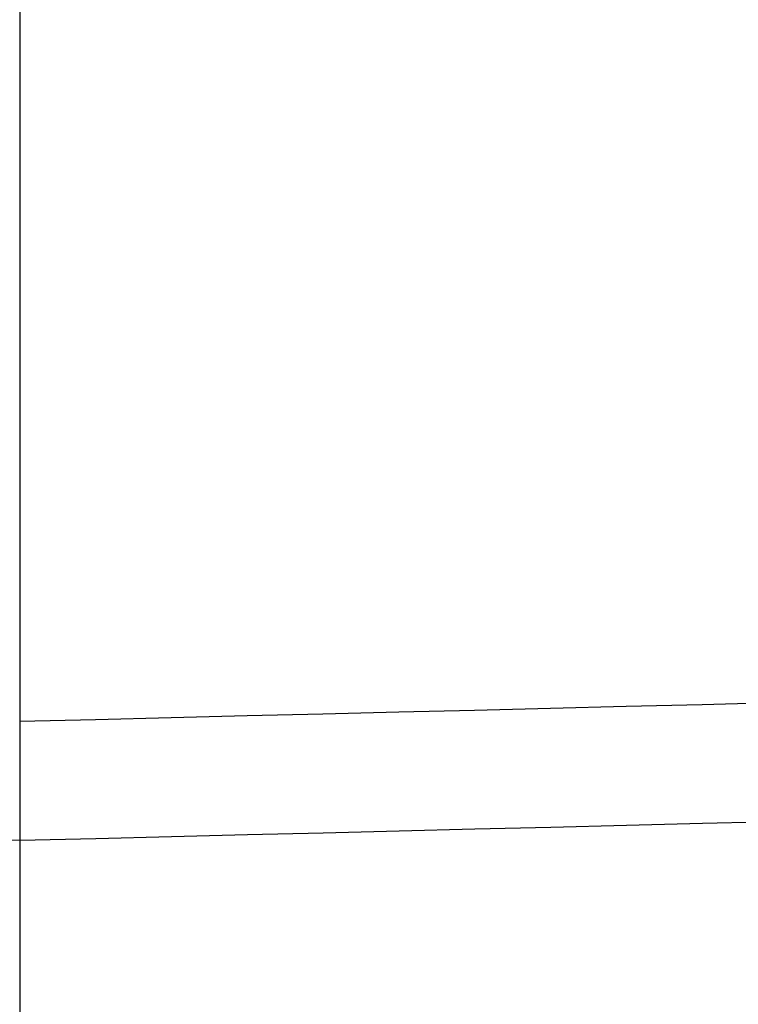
# Model space of a CAD drawing. Header units: millimetres. Extents: x -964 to -364, y -6 to 234.
# Tile 446 of 656: x -954.07129 to -954.06468, y -5.70058 to -5.69152. Entities that reach past the tile are written whole.
import ezdxf

# ---------------------------------------------------------------- set-up
doc = ezdxf.new("R2010")
doc.units = ezdxf.units.MM
doc.layers.add('Default', color=18, linetype='Continuous', true_color=0x000000)

msp = doc.modelspace()

# ---------------------------------------------------------------- linework, layer by layer
at = {"layer": 'Default', "extrusion": (2.641463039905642e-06, 0.1583924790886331, 0.9873762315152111)}
msp.add_rational_spline([(-952.0712891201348, -3.724160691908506, 39.60600945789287), (-952.0712891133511, -3.724241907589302, 39.60602248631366), (-952.071289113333, -3.724323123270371, 39.60603551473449), (-952.071288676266, -5.699075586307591, 39.92282047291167), (-954.0712886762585, -5.699075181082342, 39.92282575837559)], [0.9999659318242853, 0.9999829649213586, 1, 0.7071067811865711, 0.9999999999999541], degree=2, knots=[9.424595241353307, 9.424595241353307, 9.424595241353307, 9.42477796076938, 9.42477796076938, 12.56637061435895, 12.56637061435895, 12.56637061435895], dxfattribs=at)
msp.add_rational_spline([(-952.0712891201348, -3.724160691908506, 39.60600945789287), (-952.0712891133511, -3.724241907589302, 39.60602248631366), (-952.071289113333, -3.724323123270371, 39.60603551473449), (-952.071288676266, -5.699075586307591, 39.92282047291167), (-954.0712886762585, -5.699075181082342, 39.92282575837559)], [0.9999659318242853, 0.9999829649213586, 1, 0.7071067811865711, 0.9999999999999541], degree=2, knots=[9.424595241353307, 9.424595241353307, 9.424595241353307, 9.42477796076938, 9.42477796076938, 12.56637061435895, 12.56637061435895, 12.56637061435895], dxfattribs=at)
at = {"layer": 'Default', "extrusion": (-2.641462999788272e-06, -0.1583924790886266, -0.9873762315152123)}
msp.add_rational_spline([(-954.071288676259, -5.699075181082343, 39.92282575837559), (-956.0711241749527, -5.699074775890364, 39.92283104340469), (-956.0712891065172, -3.724484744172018, 39.60607214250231)], [1.000000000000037, 0.7071238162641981, 0.9999659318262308], degree=2, dxfattribs=at)
msp.add_rational_spline([(-954.071288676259, -5.699075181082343, 39.92282575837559), (-956.0711241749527, -5.699074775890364, 39.92283104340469), (-956.0712891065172, -3.724484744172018, 39.60607214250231)], [1.000000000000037, 0.7071238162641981, 0.9999659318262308], degree=2, dxfattribs=at)
at = {"layer": 'Default', "extrusion": (-2.626305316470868e-06, -0.09550125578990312, -0.9954293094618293)}
msp.add_rational_spline([(-954.0712896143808, -5.751396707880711, 39.57128640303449), (-956.0712896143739, -5.751396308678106, 39.57129164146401), (-956.0712897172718, -3.760537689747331, 39.38028912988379), (-956.071289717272, -3.760537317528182, 39.38028909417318), (-956.0712897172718, -3.760536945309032, 39.38028905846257)], [1.000000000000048, 0.7071067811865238, 1, 0.9999999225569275, 0.999999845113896], degree=2, knots=[-2.592e-13, -2.592e-13, -2.592e-13, 3.14159265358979, 3.14159265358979, 3.141593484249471, 3.141593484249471, 3.141593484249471], dxfattribs=at)
msp.add_rational_spline([(-954.0712896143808, -5.751396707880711, 39.57128640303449), (-956.0712896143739, -5.751396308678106, 39.57129164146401), (-956.0712897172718, -3.760537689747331, 39.38028912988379), (-956.071289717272, -3.760537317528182, 39.38028909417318), (-956.0712897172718, -3.760536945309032, 39.38028905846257)], [1.000000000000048, 0.7071067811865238, 1, 0.9999999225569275, 0.999999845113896], degree=2, knots=[-2.592e-13, -2.592e-13, -2.592e-13, 3.14159265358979, 3.14159265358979, 3.141593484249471, 3.141593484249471, 3.141593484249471], dxfattribs=at)
at = {"layer": 'Default', "extrusion": (-2.641462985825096e-06, -0.1583924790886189, -0.9873762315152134)}
msp.add_rational_spline([(-954.0712892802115, -5.735290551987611, 39.69706884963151), (-956.0712892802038, -5.735290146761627, 39.6970741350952), (-956.0712897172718, -3.760537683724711, 39.38028917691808), (-956.071289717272, -3.760537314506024, 39.38028911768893), (-956.0712897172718, -3.760536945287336, 39.38028905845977)], [0.9999999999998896, 0.7071067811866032, 1, 0.99999992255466, 0.9999998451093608], degree=2, knots=[5.907e-13, 5.907e-13, 5.907e-13, 3.14159265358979, 3.14159265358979, 3.141593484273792, 3.141593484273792, 3.141593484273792], dxfattribs=at)
msp.add_rational_spline([(-954.0712892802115, -5.735290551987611, 39.69706884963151), (-956.0712892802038, -5.735290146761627, 39.6970741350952), (-956.0712897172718, -3.760537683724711, 39.38028917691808), (-956.071289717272, -3.760537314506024, 39.38028911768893), (-956.0712897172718, -3.760536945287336, 39.38028905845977)], [0.9999999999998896, 0.7071067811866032, 1, 0.99999992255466, 0.9999998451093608], degree=2, knots=[5.907e-13, 5.907e-13, 5.907e-13, 3.14159265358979, 3.14159265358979, 3.141593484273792, 3.141593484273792, 3.141593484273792], dxfattribs=at)
at = {"layer": 'Default', "extrusion": (-4.258864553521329e-08, 0.2252034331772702, -0.9743117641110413)}
msp.add_rational_spline([(-952.071291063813, -3.749356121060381, 8.575171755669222), (-952.0712910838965, -5.697979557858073, 8.124764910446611), (-954.0712909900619, -5.697979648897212, 8.12476497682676)], [0.999999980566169, 0.7071067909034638, 1], degree=2, dxfattribs=at)
msp.add_rational_spline([(-952.071291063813, -3.749356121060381, 8.575171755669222), (-952.0712910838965, -5.697979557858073, 8.124764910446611), (-954.0712909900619, -5.697979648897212, 8.12476497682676)], [0.999999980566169, 0.7071067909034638, 1], degree=2, dxfattribs=at)
at = {"layer": 'Default', "extrusion": (-4.28247038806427e-08, 0.2006889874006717, -0.9796550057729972)}
msp.add_open_spline([(-952.0712910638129, -3.749356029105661, 8.57517177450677), (-952.071236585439, -3.91140439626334, 8.54197506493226), (-952.1027474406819, -4.158426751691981, 8.49137085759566), (-952.2080780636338, -4.477235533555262, 8.4260607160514), (-952.323098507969, -4.713594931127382, 8.37764089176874), (-952.4722042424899, -4.936668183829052, 8.33194282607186), (-952.6526122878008, -5.139595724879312, 8.29037174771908), (-952.8596878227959, -5.316391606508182, 8.25415391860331), (-953.087322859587, -5.462513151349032, 8.22421993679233), (-953.3285174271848, -5.575232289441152, 8.20112866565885), (-953.6538444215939, -5.678454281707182, 8.17998295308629), (-953.9059260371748, -5.709336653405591, 8.17365650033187), (-954.0712909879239, -5.709283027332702, 8.17366749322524)], degree=3, knots=[-3.151168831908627, -3.151168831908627, -3.151168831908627, -3.151168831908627, -2.653442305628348, -2.392388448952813, -2.124219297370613, -1.851094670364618, -1.575430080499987, -1.299777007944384, -1.026685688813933, -0.7585681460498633, -0.497579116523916, 0, 0, 0, 0], dxfattribs=at)
msp.add_open_spline([(-952.0712910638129, -3.749356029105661, 8.57517177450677), (-952.071236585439, -3.91140439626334, 8.54197506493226), (-952.1027474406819, -4.158426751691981, 8.49137085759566), (-952.2080780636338, -4.477235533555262, 8.4260607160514), (-952.323098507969, -4.713594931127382, 8.37764089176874), (-952.4722042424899, -4.936668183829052, 8.33194282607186), (-952.6526122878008, -5.139595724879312, 8.29037174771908), (-952.8596878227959, -5.316391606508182, 8.25415391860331), (-953.087322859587, -5.462513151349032, 8.22421993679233), (-953.3285174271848, -5.575232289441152, 8.20112866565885), (-953.6538444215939, -5.678454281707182, 8.17998295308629), (-953.9059260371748, -5.709336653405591, 8.17365650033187), (-954.0712909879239, -5.709283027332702, 8.17366749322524)], degree=3, knots=[-3.151168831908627, -3.151168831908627, -3.151168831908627, -3.151168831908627, -2.653442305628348, -2.392388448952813, -2.124219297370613, -1.851094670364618, -1.575430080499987, -1.299777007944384, -1.026685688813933, -0.7585681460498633, -0.497579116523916, 0, 0, 0, 0], dxfattribs=at)
at = {"layer": 'Default', "extrusion": (-4.302880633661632e-08, 0.1760482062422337, -0.9843815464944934)}
msp.add_rational_spline([(-952.0712910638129, -3.749356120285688, 8.575171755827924), (-952.0712910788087, -5.718119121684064, 8.223075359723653), (-954.071290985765, -5.718119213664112, 8.22307543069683)], [0.9999999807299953, 0.7071067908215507, 1], degree=2, dxfattribs=at)
msp.add_rational_spline([(-952.0712910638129, -3.749356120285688, 8.575171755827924), (-952.0712910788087, -5.718119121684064, 8.223075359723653), (-954.071290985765, -5.718119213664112, 8.22307543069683)], [0.9999999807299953, 0.7071067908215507, 1], degree=2, dxfattribs=at)
at = {"layer": 'Default', "extrusion": (2.520474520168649e-06, -0.03191858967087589, -0.9994904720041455)}
msp.add_rational_spline([(-954.0712902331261, -5.781485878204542, 39.21515610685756), (-956.0712902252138, -5.781486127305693, 39.21515107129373), (-956.071290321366, -3.782505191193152, 39.15131389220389), (-956.0712903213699, -3.7824244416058, 39.15131131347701), (-956.0712903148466, -3.78234369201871, 39.15130873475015)], [0.9999999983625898, 0.7071067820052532, 1, 0.9999832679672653, 0.9999665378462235], degree=2, knots=[8.7814869e-09, 8.7814869e-09, 8.7814869e-09, 3.14159265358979, 3.14159265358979, 3.141772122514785, 3.141772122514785, 3.141772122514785], dxfattribs=at)
msp.add_rational_spline([(-954.0712902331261, -5.781485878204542, 39.21515610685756), (-956.0712902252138, -5.781486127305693, 39.21515107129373), (-956.071290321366, -3.782505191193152, 39.15131389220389), (-956.0712903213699, -3.7824244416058, 39.15131131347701), (-956.0712903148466, -3.78234369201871, 39.15130873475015)], [0.9999999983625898, 0.7071067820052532, 1, 0.9999832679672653, 0.9999665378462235], degree=2, knots=[8.7814869e-09, 8.7814869e-09, 8.7814869e-09, 3.14159265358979, 3.14159265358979, 3.141772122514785, 3.141772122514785, 3.141772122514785], dxfattribs=at)
at = {"layer": 'Default', "extrusion": (-2.626305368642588e-06, -0.09550125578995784, -0.995429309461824)}
msp.add_rational_spline([(-954.0712902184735, -5.773363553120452, 39.34232143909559), (-956.0712902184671, -5.773363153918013, 39.34232667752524), (-956.0712903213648, -3.782504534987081, 39.15132416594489), (-956.071290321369, -3.782424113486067, 39.15131645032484), (-956.071290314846, -3.782343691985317, 39.15130873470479)], [1.000000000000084, 0.7071067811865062, 1, 0.9999832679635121, 0.9999665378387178], degree=2, knots=[-4.486e-13, -4.486e-13, -4.486e-13, 3.14159265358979, 3.14159265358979, 3.141772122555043, 3.141772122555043, 3.141772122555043], dxfattribs=at)
msp.add_rational_spline([(-954.0712902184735, -5.773363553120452, 39.34232143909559), (-956.0712902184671, -5.773363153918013, 39.34232667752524), (-956.0712903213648, -3.782504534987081, 39.15132416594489), (-956.071290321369, -3.782424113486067, 39.15131645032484), (-956.071290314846, -3.782343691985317, 39.15130873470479)], [1.000000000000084, 0.7071067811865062, 1, 0.9999832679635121, 0.9999665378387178], degree=2, knots=[-4.486e-13, -4.486e-13, -4.486e-13, 3.14159265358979, 3.14159265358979, 3.141772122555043, 3.141772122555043, 3.141772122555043], dxfattribs=at)
at = {"layer": 'Default', "extrusion": (-4.369694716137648e-08, 0.02531081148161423, -0.9996796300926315)}
msp.add_rational_spline([(-954.0712909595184, -5.786660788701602, 8.823517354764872), (-956.0712909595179, -5.786660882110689, 8.823517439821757), (-956.071291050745, -3.787301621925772, 8.87413906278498), (-956.0712910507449, -3.787301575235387, 8.87413906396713), (-956.071291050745, -3.787301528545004, 8.874139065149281)], [0.999999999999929, 0.7071067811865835, 1, 0.999999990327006, 0.9999999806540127], degree=2, knots=[3.811e-13, 3.811e-13, 3.811e-13, 3.14159265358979, 3.14159265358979, 3.141592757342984, 3.141592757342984, 3.141592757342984], dxfattribs=at)
msp.add_rational_spline([(-954.0712909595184, -5.786660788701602, 8.823517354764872), (-956.0712909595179, -5.786660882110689, 8.823517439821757), (-956.071291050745, -3.787301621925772, 8.87413906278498), (-956.0712910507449, -3.787301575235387, 8.87413906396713), (-956.071291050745, -3.787301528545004, 8.874139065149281)], [0.999999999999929, 0.7071067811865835, 1, 0.999999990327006, 0.9999999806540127], degree=2, knots=[3.811e-13, 3.811e-13, 3.811e-13, 3.14159265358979, 3.14159265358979, 3.141592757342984, 3.141592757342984, 3.141592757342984], dxfattribs=at)
at = {"layer": 'Default', "extrusion": (-2.520474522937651e-06, 0.03191858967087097, 0.9994904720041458)}
msp.add_rational_spline([(-952.071289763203, -3.789578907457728, 38.91974428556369), (-952.0712897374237, -3.78973936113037, 38.91974940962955), (-952.071289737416, -3.789899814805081, 38.9197545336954), (-952.071289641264, -5.788880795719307, 38.98359171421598), (-954.0712896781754, -5.788881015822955, 38.983586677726)], [0.999933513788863, 0.9999667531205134, 1, 0.7071067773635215, 1.000000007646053], degree=2, knots=[9.424421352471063, 9.424421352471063, 9.424421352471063, 9.42477796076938, 9.42477796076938, 12.56637065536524, 12.56637065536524, 12.56637065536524], dxfattribs=at)
msp.add_rational_spline([(-952.071289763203, -3.789578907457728, 38.91974428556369), (-952.0712897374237, -3.78973936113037, 38.91974940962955), (-952.071289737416, -3.789899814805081, 38.9197545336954), (-952.071289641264, -5.788880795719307, 38.98359171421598), (-954.0712896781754, -5.788881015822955, 38.983586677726)], [0.999933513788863, 0.9999667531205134, 1, 0.7071067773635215, 1.000000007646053], degree=2, knots=[9.424421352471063, 9.424421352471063, 9.424421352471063, 9.42477796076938, 9.42477796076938, 12.56637065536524, 12.56637065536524, 12.56637065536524], dxfattribs=at)
at = {"layer": 'Default', "extrusion": (-4.371139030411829e-08, 1.192092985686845e-07, -0.999999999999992)}
msp.add_rational_spline([(-954.071290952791, -5.789896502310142, 8.976630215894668), (-956.0712909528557, -5.789896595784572, 8.976630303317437), (-956.0712910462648, -3.789896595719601, 8.97663054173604), (-956.0712910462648, -3.789896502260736, 8.97663054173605), (-956.0712910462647, -3.789896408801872, 8.97663054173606)], [1.000000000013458, 0.707106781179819, 1, 0.9999999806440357, 0.999999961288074], degree=2, knots=[-7.21774e-11, -7.21774e-11, -7.21774e-11, 3.14159265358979, 3.14159265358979, 3.141592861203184, 3.141592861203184, 3.141592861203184], dxfattribs=at)
msp.add_rational_spline([(-954.071290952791, -5.789896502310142, 8.976630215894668), (-956.0712909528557, -5.789896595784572, 8.976630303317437), (-956.0712910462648, -3.789896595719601, 8.97663054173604), (-956.0712910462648, -3.789896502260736, 8.97663054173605), (-956.0712910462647, -3.789896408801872, 8.97663054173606)], [1.000000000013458, 0.707106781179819, 1, 0.9999999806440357, 0.999999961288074], degree=2, knots=[-7.21774e-11, -7.21774e-11, -7.21774e-11, 3.14159265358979, 3.14159265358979, 3.141592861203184, 3.141592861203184, 3.141592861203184], dxfattribs=at)
at = {"layer": 'Default', "extrusion": (-2.635208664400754e-06, -0.1270107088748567, -0.9919013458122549)}
msp.add_open_spline([(-954.071289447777, -5.745338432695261, 39.63443305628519), (-954.2366553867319, -5.745392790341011, 39.63444045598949), (-954.488739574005, -5.714117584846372, 39.6304364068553), (-954.8140665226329, -5.609585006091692, 39.61705211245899), (-955.0552618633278, -5.495434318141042, 39.60243601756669), (-955.28289716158, -5.347457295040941, 39.58348850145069), (-955.4899724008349, -5.168416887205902, 39.56056333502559), (-955.6703796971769, -4.962913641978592, 39.5342495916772), (-955.8194844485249, -4.737009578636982, 39.50532348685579), (-955.9345039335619, -4.497651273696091, 39.47467450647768), (-956.0398340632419, -4.174796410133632, 39.43333395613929), (-956.071344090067, -3.924641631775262, 39.40130229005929), (-956.0712897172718, -3.760537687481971, 39.38028915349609)], degree=3, knots=[-3.151465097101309, -3.151465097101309, -3.151465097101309, -3.151465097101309, -2.653883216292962, -2.392889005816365, -2.124761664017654, -1.851654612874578, -1.575979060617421, -1.300285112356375, -1.027124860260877, -0.75891508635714, -0.4978173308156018, 0, 0, 0, 0], dxfattribs=at)
msp.add_open_spline([(-954.071289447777, -5.745338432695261, 39.63443305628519), (-954.2366553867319, -5.745392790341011, 39.63444045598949), (-954.488739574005, -5.714117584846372, 39.6304364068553), (-954.8140665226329, -5.609585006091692, 39.61705211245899), (-955.0552618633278, -5.495434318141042, 39.60243601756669), (-955.28289716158, -5.347457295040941, 39.58348850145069), (-955.4899724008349, -5.168416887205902, 39.56056333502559), (-955.6703796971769, -4.962913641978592, 39.5342495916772), (-955.8194844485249, -4.737009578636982, 39.50532348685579), (-955.9345039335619, -4.497651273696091, 39.47467450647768), (-956.0398340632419, -4.174796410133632, 39.43333395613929), (-956.071344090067, -3.924641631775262, 39.40130229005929), (-956.0712897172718, -3.760537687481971, 39.38028915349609)], degree=3, knots=[-3.151465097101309, -3.151465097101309, -3.151465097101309, -3.151465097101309, -2.653883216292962, -2.392889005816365, -2.124761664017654, -1.851654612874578, -1.575979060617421, -1.300285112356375, -1.027124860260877, -0.75891508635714, -0.4978173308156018, 0, 0, 0, 0], dxfattribs=at)
at = {"layer": 'Default', "extrusion": (-2.626305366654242e-06, -0.09550125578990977, -0.9954293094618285)}
msp.add_rational_spline([(-952.0712897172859, -3.760539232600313, 39.38027872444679), (-952.0712903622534, -5.75139710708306, 39.57128116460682), (-954.0712896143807, -5.751396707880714, 39.5712864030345)], [0.9999998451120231, 0.7071068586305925, 0.9999999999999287], degree=2, dxfattribs=at)
msp.add_rational_spline([(-952.0712897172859, -3.760539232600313, 39.38027872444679), (-952.0712903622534, -5.75139710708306, 39.57128116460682), (-954.0712896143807, -5.751396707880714, 39.5712864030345)], [0.9999998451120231, 0.7071068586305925, 0.9999999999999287], degree=2, dxfattribs=at)
at = {"layer": 'Default', "extrusion": (-2.635208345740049e-06, -0.1270107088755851, -0.9919013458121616)}
msp.add_open_spline([(-952.0712897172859, -3.760538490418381, 39.38027862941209), (-952.071235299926, -3.924642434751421, 39.40129176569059), (-952.1027452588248, -4.174797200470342, 39.43332359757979), (-952.208075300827, -4.497652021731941, 39.47466470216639), (-952.323094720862, -4.737010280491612, 39.50531428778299), (-952.47219941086, -4.962914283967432, 39.53424117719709), (-952.6526066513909, -5.168417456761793, 39.56055586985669), (-952.8596818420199, -5.347457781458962, 39.58348212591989), (-953.087317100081, -5.495434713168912, 39.60243083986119), (-953.328512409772, -5.609585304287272, 39.61704820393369), (-953.6538393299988, -5.714117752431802, 39.63043421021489), (-953.9059235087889, -5.745392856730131, 39.63443958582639), (-954.071289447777, -5.745338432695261, 39.63443305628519)], degree=3, knots=[-3.151465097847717, -3.151465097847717, -3.151465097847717, -3.151465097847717, -2.653647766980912, -2.392550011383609, -2.124340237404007, -1.851179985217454, -1.575486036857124, -1.299810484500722, -1.026703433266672, -0.7585760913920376, -0.497581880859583, 0, 0, 0, 0], dxfattribs=at)
msp.add_open_spline([(-952.0712897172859, -3.760538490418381, 39.38027862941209), (-952.071235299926, -3.924642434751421, 39.40129176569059), (-952.1027452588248, -4.174797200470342, 39.43332359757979), (-952.208075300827, -4.497652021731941, 39.47466470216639), (-952.323094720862, -4.737010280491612, 39.50531428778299), (-952.47219941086, -4.962914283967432, 39.53424117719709), (-952.6526066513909, -5.168417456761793, 39.56055586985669), (-952.8596818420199, -5.347457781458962, 39.58348212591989), (-953.087317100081, -5.495434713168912, 39.60243083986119), (-953.328512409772, -5.609585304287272, 39.61704820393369), (-953.6538393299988, -5.714117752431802, 39.63043421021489), (-953.9059235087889, -5.745392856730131, 39.63443958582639), (-954.071289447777, -5.745338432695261, 39.63443305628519)], degree=3, knots=[-3.151465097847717, -3.151465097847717, -3.151465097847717, -3.151465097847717, -2.653647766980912, -2.392550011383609, -2.124340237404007, -1.851179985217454, -1.575486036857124, -1.299810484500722, -1.026703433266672, -0.7585760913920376, -0.497581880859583, 0, 0, 0, 0], dxfattribs=at)
at = {"layer": 'Default', "extrusion": (-2.641463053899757e-06, -0.1583924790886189, -0.9873762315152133)}
msp.add_rational_spline([(-952.071289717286, -3.760539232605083, 39.38027872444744), (-952.0712900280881, -5.735290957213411, 39.69706356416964), (-954.0712892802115, -5.735290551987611, 39.6970688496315)], [0.9999998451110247, 0.7071068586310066, 1.000000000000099], degree=2, dxfattribs=at)
msp.add_rational_spline([(-952.071289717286, -3.760539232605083, 39.38027872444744), (-952.0712900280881, -5.735290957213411, 39.69706356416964), (-954.0712892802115, -5.735290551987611, 39.6970688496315)], [0.9999998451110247, 0.7071068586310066, 1.000000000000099], degree=2, dxfattribs=at)
at = {"layer": 'Default', "extrusion": (-4.302880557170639e-08, 0.1760482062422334, -0.9843815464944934)}
msp.add_rational_spline([(-952.0712910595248, -3.766903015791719, 8.673286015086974), (-952.0712910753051, -5.735666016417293, 8.321189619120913), (-954.0712909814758, -5.735666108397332, 8.32118969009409)], [0.9999999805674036, 0.7071067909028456, 1], degree=2, dxfattribs=at)
msp.add_rational_spline([(-952.0712910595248, -3.766903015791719, 8.673286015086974), (-952.0712910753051, -5.735666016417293, 8.321189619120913), (-954.0712909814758, -5.735666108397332, 8.32118969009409)], [0.9999999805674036, 0.7071067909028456, 1], degree=2, dxfattribs=at)
at = {"layer": 'Default', "extrusion": (-4.32128450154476e-08, 0.1512068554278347, -0.9885021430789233)}
msp.add_open_spline([(-952.0712910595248, -3.766902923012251, 8.67328602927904), (-952.0712365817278, -3.930415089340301, 8.64827428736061), (-952.102747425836, -4.179668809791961, 8.61014703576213), (-952.208078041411, -4.501357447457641, 8.560939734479), (-952.3230984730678, -4.739851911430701, 8.52445828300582), (-952.47220419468, -4.964940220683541, 8.49002751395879), (-952.6526122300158, -5.169700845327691, 8.4587061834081), (-952.859687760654, -5.348093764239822, 8.43141820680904), (-953.0873227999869, -5.495535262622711, 8.40886473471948), (-953.3285173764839, -5.609272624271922, 8.39146683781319), (-953.6538443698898, -5.713427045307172, 8.37553480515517), (-953.9059260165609, -5.744588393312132, 8.370768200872), (-954.0712909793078, -5.744534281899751, 8.37077648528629)], degree=3, knots=[-3.151172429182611, -3.151172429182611, -3.151172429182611, -3.151172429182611, -2.653444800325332, -2.392390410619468, -2.124220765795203, -1.851095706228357, -1.57543075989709, -1.2997774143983, -1.026685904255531, -0.7585682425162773, -0.4975791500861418, 0, 0, 0, 0], dxfattribs=at)
msp.add_open_spline([(-952.0712910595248, -3.766902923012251, 8.67328602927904), (-952.0712365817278, -3.930415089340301, 8.64827428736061), (-952.102747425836, -4.179668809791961, 8.61014703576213), (-952.208078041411, -4.501357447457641, 8.560939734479), (-952.3230984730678, -4.739851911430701, 8.52445828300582), (-952.47220419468, -4.964940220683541, 8.49002751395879), (-952.6526122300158, -5.169700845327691, 8.4587061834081), (-952.859687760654, -5.348093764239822, 8.43141820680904), (-953.0873227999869, -5.495535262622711, 8.40886473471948), (-953.3285173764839, -5.609272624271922, 8.39146683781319), (-953.6538443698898, -5.713427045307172, 8.37553480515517), (-953.9059260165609, -5.744588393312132, 8.370768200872), (-954.0712909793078, -5.744534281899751, 8.37077648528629)], degree=3, knots=[-3.151172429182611, -3.151172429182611, -3.151172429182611, -3.151172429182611, -2.653444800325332, -2.392390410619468, -2.124220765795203, -1.851095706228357, -1.57543075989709, -1.2997774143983, -1.026685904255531, -0.7585682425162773, -0.4975791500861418, 0, 0, 0, 0], dxfattribs=at)
at = {"layer": 'Default', "extrusion": (-4.336142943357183e-08, 0.1262696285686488, -0.9919959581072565)}
msp.add_rational_spline([(-952.071291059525, -3.76690301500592, 8.673286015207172), (-952.0712910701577, -5.750894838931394, 8.420746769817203), (-954.0712909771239, -5.750894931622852, 8.42074684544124)], [0.9999999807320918, 0.7071067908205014, 1], degree=2, dxfattribs=at)
msp.add_rational_spline([(-952.071291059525, -3.76690301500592, 8.673286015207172), (-952.0712910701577, -5.750894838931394, 8.420746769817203), (-954.0712909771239, -5.750894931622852, 8.42074684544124)], [0.9999999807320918, 0.7071067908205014, 1], degree=2, dxfattribs=at)
at = {"layer": 'Default', "extrusion": (-4.336143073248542e-08, 0.1262696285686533, -0.9919959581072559)}
msp.add_rational_spline([(-952.071291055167, -3.77959267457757, 8.77297816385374), (-952.0712910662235, -5.763584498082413, 8.520438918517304), (-954.0712909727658, -5.763584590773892, 8.52043899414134)], [0.9999999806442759, 0.7071067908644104, 1], degree=2, dxfattribs=at)
msp.add_rational_spline([(-952.071291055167, -3.77959267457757, 8.77297816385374), (-952.0712910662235, -5.763584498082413, 8.520438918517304), (-954.0712909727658, -5.763584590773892, 8.52043899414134)], [0.9999999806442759, 0.7071067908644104, 1], degree=2, dxfattribs=at)
at = {"layer": 'Default', "extrusion": (-4.348672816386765e-08, 0.1011589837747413, -0.9948702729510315)}
msp.add_open_spline([(-952.071291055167, -3.779592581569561, 8.77297817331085), (-952.0712365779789, -3.944158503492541, 8.75624501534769), (-952.102747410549, -4.195018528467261, 8.73073742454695), (-952.2080780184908, -4.518780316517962, 8.6978171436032), (-952.32309843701, -4.758811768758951, 8.67341061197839), (-952.4722041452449, -4.985350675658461, 8.65037601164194), (-952.6526121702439, -5.191430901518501, 8.62942166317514), (-952.859687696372, -5.370973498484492, 8.61116567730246), (-953.0873227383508, -5.519365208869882, 8.5960771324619), (-953.3285173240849, -5.633835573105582, 8.5844377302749), (-953.6538443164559, -5.738661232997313, 8.57377901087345), (-953.9059259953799, -5.770023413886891, 8.5705900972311), (-954.071290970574, -5.769968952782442, 8.57059564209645)], degree=3, knots=[-3.151176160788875, -3.151176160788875, -3.151176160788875, -3.151176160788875, -2.653447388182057, -2.392392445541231, -2.124222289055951, -1.851096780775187, -1.57543146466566, -1.299777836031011, -1.026686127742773, -0.7585683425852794, -0.4975791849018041, 0, 0, 0, 0], dxfattribs=at)
msp.add_open_spline([(-952.071291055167, -3.779592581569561, 8.77297817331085), (-952.0712365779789, -3.944158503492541, 8.75624501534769), (-952.102747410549, -4.195018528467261, 8.73073742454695), (-952.2080780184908, -4.518780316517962, 8.6978171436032), (-952.32309843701, -4.758811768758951, 8.67341061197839), (-952.4722041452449, -4.985350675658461, 8.65037601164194), (-952.6526121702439, -5.191430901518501, 8.62942166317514), (-952.859687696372, -5.370973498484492, 8.61116567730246), (-953.0873227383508, -5.519365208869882, 8.5960771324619), (-953.3285173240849, -5.633835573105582, 8.5844377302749), (-953.6538443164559, -5.738661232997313, 8.57377901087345), (-953.9059259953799, -5.770023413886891, 8.5705900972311), (-954.071290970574, -5.769968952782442, 8.57059564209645)], degree=3, knots=[-3.151176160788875, -3.151176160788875, -3.151176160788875, -3.151176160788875, -2.653447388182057, -2.392392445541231, -2.124222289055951, -1.851096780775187, -1.57543146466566, -1.299777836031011, -1.026686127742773, -0.7585683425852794, -0.4975791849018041, 0, 0, 0, 0], dxfattribs=at)
at = {"layer": 'Default', "extrusion": (-4.358532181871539e-08, 0.07598371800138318, -0.9971090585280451)}
msp.add_rational_spline([(-952.0712910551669, -3.779592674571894, 8.77297816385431), (-952.071291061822, -5.773810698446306, 8.621010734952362), (-954.0712909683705, -5.77381079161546, 8.621010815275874)], [0.9999999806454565, 0.7071067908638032, 1.000000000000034], degree=2, dxfattribs=at)
msp.add_rational_spline([(-952.0712910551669, -3.779592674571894, 8.77297816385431), (-952.071291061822, -5.773810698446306, 8.621010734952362), (-954.0712909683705, -5.77381079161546, 8.621010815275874)], [0.9999999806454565, 0.7071067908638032, 1.000000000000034], degree=2, dxfattribs=at)
at = {"layer": 'Default', "extrusion": (-5.294193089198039e-08, -0.06374227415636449, -0.9979663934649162)}
msp.add_open_spline([(-954.071290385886, -5.779451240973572, 39.27886821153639), (-954.2366563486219, -5.779505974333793, 39.27887171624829), (-954.4887405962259, -5.748039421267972, 39.27686189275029), (-954.8140675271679, -5.642867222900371, 39.27014433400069), (-955.0552628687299, -5.528018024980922, 39.26280867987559), (-955.2828981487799, -5.379135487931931, 39.2532992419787), (-955.4899733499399, -5.198999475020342, 39.2417935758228), (-955.6703805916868, -4.992238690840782, 39.22858732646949), (-955.8194852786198, -4.764952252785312, 39.21407005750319), (-955.9345046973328, -4.524129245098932, 39.1986881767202), (-956.0398347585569, -4.199298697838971, 39.17794055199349), (-956.0713447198, -3.947613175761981, 39.16186485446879), (-956.0712903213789, -3.782505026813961, 39.15131903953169)], degree=3, knots=[-3.151472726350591, -3.151472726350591, -3.151472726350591, -3.151472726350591, -2.653890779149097, -2.392896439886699, -2.124768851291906, -1.851661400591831, -1.575985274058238, -1.300290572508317, -1.027129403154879, -0.7589185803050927, -0.4978196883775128, 0, 0, 0, 0], dxfattribs=at)
msp.add_open_spline([(-954.071290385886, -5.779451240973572, 39.27886821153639), (-954.2366563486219, -5.779505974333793, 39.27887171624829), (-954.4887405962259, -5.748039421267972, 39.27686189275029), (-954.8140675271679, -5.642867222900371, 39.27014433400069), (-955.0552628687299, -5.528018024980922, 39.26280867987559), (-955.2828981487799, -5.379135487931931, 39.2532992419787), (-955.4899733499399, -5.198999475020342, 39.2417935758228), (-955.6703805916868, -4.992238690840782, 39.22858732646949), (-955.8194852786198, -4.764952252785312, 39.21407005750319), (-955.9345046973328, -4.524129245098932, 39.1986881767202), (-956.0398347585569, -4.199298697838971, 39.17794055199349), (-956.0713447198, -3.947613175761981, 39.16186485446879), (-956.0712903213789, -3.782505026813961, 39.15131903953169)], degree=3, knots=[-3.151472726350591, -3.151472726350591, -3.151472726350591, -3.151472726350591, -2.653890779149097, -2.392896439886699, -2.124768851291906, -1.851661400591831, -1.575985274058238, -1.300290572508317, -1.027129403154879, -0.7589185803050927, -0.4978196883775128, 0, 0, 0, 0], dxfattribs=at)
at = {"layer": 'Default', "extrusion": (-5.29422427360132e-08, -0.06374227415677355, -0.9979663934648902)}
msp.add_open_spline([(-952.0712903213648, -3.782504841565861, 39.1513188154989), (-952.0712359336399, -3.947612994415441, 39.16186463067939), (-952.1027459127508, -4.199298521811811, 39.17794033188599), (-952.2080759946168, -4.524129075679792, 39.19868796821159), (-952.323095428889, -4.764952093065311, 39.21406986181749), (-952.472200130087, -4.992238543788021, 39.22858714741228), (-952.6526073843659, -5.198999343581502, 39.2417934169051), (-952.8596825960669, -5.379135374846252, 39.25329910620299), (-953.08731788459, -5.528017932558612, 39.2628085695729), (-953.328513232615, -5.642867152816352, 39.27014425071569), (-953.653840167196, -5.748039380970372, 39.27686184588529), (-953.905924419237, -5.779505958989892, 39.27887169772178), (-954.071290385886, -5.779451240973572, 39.27886821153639)], degree=3, knots=[-3.151472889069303, -3.151472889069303, -3.151472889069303, -3.151472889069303, -2.653653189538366, -2.392554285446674, -2.124343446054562, -1.851182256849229, -1.575487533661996, -1.299811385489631, -1.026703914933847, -0.7585763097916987, -0.4975819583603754, 0, 0, 0, 0], dxfattribs=at)
msp.add_open_spline([(-952.0712903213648, -3.782504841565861, 39.1513188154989), (-952.0712359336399, -3.947612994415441, 39.16186463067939), (-952.1027459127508, -4.199298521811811, 39.17794033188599), (-952.2080759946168, -4.524129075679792, 39.19868796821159), (-952.323095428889, -4.764952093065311, 39.21406986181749), (-952.472200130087, -4.992238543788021, 39.22858714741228), (-952.6526073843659, -5.198999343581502, 39.2417934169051), (-952.8596825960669, -5.379135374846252, 39.25329910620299), (-953.08731788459, -5.528017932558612, 39.2628085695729), (-953.328513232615, -5.642867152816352, 39.27014425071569), (-953.653840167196, -5.748039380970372, 39.27686184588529), (-953.905924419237, -5.779505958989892, 39.27887169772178), (-954.071290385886, -5.779451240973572, 39.27886821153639)], degree=3, knots=[-3.151472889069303, -3.151472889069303, -3.151472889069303, -3.151472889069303, -2.653653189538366, -2.392554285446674, -2.124343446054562, -1.851182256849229, -1.575487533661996, -1.299811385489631, -1.026703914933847, -0.7585763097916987, -0.4975819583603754, 0, 0, 0, 0], dxfattribs=at)
at = {"layer": 'Default', "extrusion": (2.52047452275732e-06, -0.03191858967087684, -0.9994904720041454)}
msp.add_rational_spline([(-952.0712903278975, -3.782666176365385, 39.15132912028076), (-952.0714518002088, -5.78148562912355, 39.21516114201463), (-954.071290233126, -5.781485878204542, 39.21515610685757)], [0.9999665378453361, 0.7071235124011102, 1.00000000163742], degree=2, dxfattribs=at)
msp.add_rational_spline([(-952.0712903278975, -3.782666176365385, 39.15132912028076), (-952.0714518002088, -5.78148562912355, 39.21516114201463), (-954.071290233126, -5.781485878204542, 39.21515610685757)], [0.9999665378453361, 0.7071235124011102, 1.00000000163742], degree=2, dxfattribs=at)
at = {"layer": 'Default', "extrusion": (-2.62630536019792e-06, -0.09550125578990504, -0.995429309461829)}
msp.add_rational_spline([(-952.0712903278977, -3.782666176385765, 39.15132912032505), (-952.0714517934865, -5.773363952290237, 39.34231620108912), (-954.071290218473, -5.773363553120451, 39.34232143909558)], [0.9999665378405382, 0.7071235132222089, 0.9999999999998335], degree=2, dxfattribs=at)
msp.add_rational_spline([(-952.0712903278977, -3.782666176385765, 39.15132912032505), (-952.0714517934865, -5.773363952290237, 39.34231620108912), (-954.071290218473, -5.773363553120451, 39.34232143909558)], [0.9999665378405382, 0.7071235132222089, 0.9999999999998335], degree=2, dxfattribs=at)
at = {"layer": 'Default', "extrusion": (-4.365481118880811e-08, 0.0506635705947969, -0.9987157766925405)}
msp.add_open_spline([(-954.0712909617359, -5.785376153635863, 8.77277921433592), (-954.236655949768, -5.785430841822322, 8.7727764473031), (-954.4887376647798, -5.753947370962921, 8.77437357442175), (-954.8140646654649, -5.648716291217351, 8.77971182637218), (-955.055259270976, -5.533803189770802, 8.7855412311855), (-955.282894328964, -5.384837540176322, 8.79309807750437), (-955.4899698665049, -5.204600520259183, 8.80224127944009), (-955.670377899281, -4.997723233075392, 8.81273590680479), (-955.819483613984, -4.770308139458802, 8.82427238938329), (-955.934504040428, -4.529348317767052, 8.8364959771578), (-956.0398346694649, -4.204334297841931, 8.8529835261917), (-956.0713455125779, -3.952504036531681, 8.86575855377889), (-956.071291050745, -3.787301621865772, 8.87413906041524)], degree=3, knots=[0, 0, 0, 0, 0.4975792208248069, 0.7585684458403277, 1.026686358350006, 1.299778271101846, 1.575432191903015, 1.851097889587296, 2.124223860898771, 2.392394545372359, 2.6534500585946, 3.151180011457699, 3.151180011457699, 3.151180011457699, 3.151180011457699], dxfattribs=at)
msp.add_open_spline([(-954.0712909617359, -5.785376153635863, 8.77277921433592), (-954.236655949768, -5.785430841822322, 8.7727764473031), (-954.4887376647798, -5.753947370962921, 8.77437357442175), (-954.8140646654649, -5.648716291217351, 8.77971182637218), (-955.055259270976, -5.533803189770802, 8.7855412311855), (-955.282894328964, -5.384837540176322, 8.79309807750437), (-955.4899698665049, -5.204600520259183, 8.80224127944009), (-955.670377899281, -4.997723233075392, 8.81273590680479), (-955.819483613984, -4.770308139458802, 8.82427238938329), (-955.934504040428, -4.529348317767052, 8.8364959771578), (-956.0398346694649, -4.204334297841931, 8.8529835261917), (-956.0713455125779, -3.952504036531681, 8.86575855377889), (-956.071291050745, -3.787301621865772, 8.87413906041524)], degree=3, knots=[0, 0, 0, 0, 0.4975792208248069, 0.7585684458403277, 1.026686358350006, 1.299778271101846, 1.575432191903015, 1.851097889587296, 2.124223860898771, 2.392394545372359, 2.6534500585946, 3.151180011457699, 3.151180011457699, 3.151180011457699, 3.151180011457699], dxfattribs=at)
at = {"layer": 'Default', "extrusion": (-4.358532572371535e-08, 0.0759837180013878, -0.9971090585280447)}
msp.add_rational_spline([(-952.071291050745, -3.787301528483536, 8.874138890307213), (-952.0712910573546, -5.781519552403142, 8.722171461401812), (-954.0712909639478, -5.781519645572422, 8.722171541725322)], [0.9999999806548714, 0.7071067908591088, 1.000000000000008], degree=2, dxfattribs=at)
msp.add_rational_spline([(-952.071291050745, -3.787301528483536, 8.874138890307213), (-952.0712910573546, -5.781519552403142, 8.722171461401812), (-954.0712909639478, -5.781519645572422, 8.722171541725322)], [0.9999999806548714, 0.7071067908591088, 1.000000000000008], degree=2, dxfattribs=at)
at = {"layer": 'Default', "extrusion": (-4.365504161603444e-08, 0.0506635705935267, -0.9987157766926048)}
msp.add_open_spline([(-952.071291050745, -3.787301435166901, 8.87413889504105), (-952.0712365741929, -3.952503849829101, 8.86575838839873), (-952.1027473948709, -4.204334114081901, 8.85298336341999), (-952.2080779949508, -4.529348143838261, 8.83649582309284), (-952.3230983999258, -4.770307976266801, 8.82427224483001), (-952.4722040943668, -4.997723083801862, 8.81273577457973), (-952.6526121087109, -5.204600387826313, 8.80224116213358), (-952.859687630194, -5.384837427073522, 8.79309797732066), (-953.0873226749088, -5.533803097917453, 8.78554114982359), (-953.3285172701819, -5.648716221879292, 8.77971176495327), (-953.6538442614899, -5.753947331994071, 8.77437353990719), (-953.905925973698, -5.785430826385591, 8.77277643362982), (-954.0712909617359, -5.785376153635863, 8.77277921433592)], degree=3, knots=[0, 0, 0, 0, 0.4977299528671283, 0.7587854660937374, 1.026956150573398, 1.300082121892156, 1.575747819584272, 1.851401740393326, 2.124493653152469, 2.392611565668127, 2.653600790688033, 3.151180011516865, 3.151180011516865, 3.151180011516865, 3.151180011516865], dxfattribs=at)
msp.add_open_spline([(-952.071291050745, -3.787301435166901, 8.87413889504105), (-952.0712365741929, -3.952503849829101, 8.86575838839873), (-952.1027473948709, -4.204334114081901, 8.85298336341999), (-952.2080779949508, -4.529348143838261, 8.83649582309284), (-952.3230983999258, -4.770307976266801, 8.82427224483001), (-952.4722040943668, -4.997723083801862, 8.81273577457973), (-952.6526121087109, -5.204600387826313, 8.80224116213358), (-952.859687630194, -5.384837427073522, 8.79309797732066), (-953.0873226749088, -5.533803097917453, 8.78554114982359), (-953.3285172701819, -5.648716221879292, 8.77971176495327), (-953.6538442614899, -5.753947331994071, 8.77437353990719), (-953.905925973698, -5.785430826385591, 8.77277643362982), (-954.0712909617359, -5.785376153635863, 8.77277921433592)], degree=3, knots=[0, 0, 0, 0, 0.4977299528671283, 0.7587854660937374, 1.026956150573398, 1.300082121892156, 1.575747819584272, 1.851401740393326, 2.124493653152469, 2.392611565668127, 2.653600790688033, 3.151180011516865, 3.151180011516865, 3.151180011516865, 3.151180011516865], dxfattribs=at)
at = {"layer": 'Default', "extrusion": (-4.369695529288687e-08, 0.02531081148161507, -0.9996796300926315)}
msp.add_rational_spline([(-952.071291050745, -3.787301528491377, 8.874138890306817), (-952.0712910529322, -5.786660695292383, 8.823517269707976), (-954.071290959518, -5.7866607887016, 8.823517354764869)], [0.9999999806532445, 0.7071067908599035, 1.000000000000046], degree=2, dxfattribs=at)
msp.add_rational_spline([(-952.071291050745, -3.787301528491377, 8.874138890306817), (-952.0712910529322, -5.786660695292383, 8.823517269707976), (-954.071290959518, -5.7866607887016, 8.823517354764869)], [0.9999999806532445, 0.7071067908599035, 1.000000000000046], degree=2, dxfattribs=at)
at = {"layer": 'Default'}
for points, knots in [([(-954.071290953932, -5.789896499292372, 8.95131546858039), (-954.2366546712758, -5.789951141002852, 8.9513147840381), (-954.4887330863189, -5.758438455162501, 8.95171366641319), (-954.8140601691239, -5.653106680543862, 8.95304691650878), (-955.055253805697, -5.538084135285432, 8.95450282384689), (-955.282888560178, -5.388976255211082, 8.95639016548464), (-955.4899645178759, -5.208566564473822, 8.95867370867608), (-955.670373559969, -5.001490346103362, 8.96129478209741), (-955.819480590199, -4.773855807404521, 8.96417607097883), (-955.934502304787, -4.532662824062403, 8.96722897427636), (-956.0398336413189, -4.207335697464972, 8.97134680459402), (-956.0713456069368, -3.955259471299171, 8.97453745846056), (-956.0712910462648, -3.789896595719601, 8.97663053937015)], [-3.150799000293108, -3.150799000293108, -3.150799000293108, -3.150799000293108, -2.653223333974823, -2.392240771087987, -2.124135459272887, -1.851063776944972, -1.575438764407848, -1.299810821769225, -1.026730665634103, -0.758612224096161, -0.4976131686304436, 0, 0, 0, 0]), ([(-954.071290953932, -5.789896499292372, 8.95131546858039), (-954.2366546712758, -5.789951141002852, 8.9513147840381), (-954.4887330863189, -5.758438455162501, 8.95171366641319), (-954.8140601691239, -5.653106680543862, 8.95304691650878), (-955.055253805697, -5.538084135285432, 8.95450282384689), (-955.282888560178, -5.388976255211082, 8.95639016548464), (-955.4899645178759, -5.208566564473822, 8.95867370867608), (-955.670373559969, -5.001490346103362, 8.96129478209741), (-955.819480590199, -4.773855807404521, 8.96417607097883), (-955.934502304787, -4.532662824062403, 8.96722897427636), (-956.0398336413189, -4.207335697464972, 8.97134680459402), (-956.0713456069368, -3.955259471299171, 8.97453745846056), (-956.0712910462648, -3.789896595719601, 8.97663053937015)], [-3.150799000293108, -3.150799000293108, -3.150799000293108, -3.150799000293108, -2.653223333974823, -2.392240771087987, -2.124135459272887, -1.851063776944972, -1.575438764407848, -1.299810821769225, -1.026730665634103, -0.758612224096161, -0.4976131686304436, 0, 0, 0, 0]), ([(-954.0712885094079, -5.689070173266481, 39.98519429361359), (-954.0712885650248, -5.692405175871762, 39.96440478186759), (-954.071288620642, -5.695740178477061, 39.94361527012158), (-954.071288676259, -5.699075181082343, 39.92282575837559), (-954.0712888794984, -5.711262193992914, 39.84685518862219), (-954.0712890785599, -5.723198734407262, 39.77244599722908), (-954.071289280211, -5.735290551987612, 39.69706884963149), (-954.071289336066, -5.738639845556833, 39.67619025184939), (-954.0712893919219, -5.741989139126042, 39.65531165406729), (-954.071289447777, -5.745338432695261, 39.63443305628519)], [0, 0, 0, 0, 0.0631659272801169, 0.0631659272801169, 0.0631659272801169, 0.2918091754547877, 0.2918091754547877, 0.2918091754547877, 0.3552457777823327, 0.3552457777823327, 0.3552457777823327, 0.3552457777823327]), ([(-954.0712885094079, -5.689070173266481, 39.98519429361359), (-954.0712885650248, -5.692405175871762, 39.96440478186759), (-954.071288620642, -5.695740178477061, 39.94361527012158), (-954.071288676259, -5.699075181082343, 39.92282575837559), (-954.0712888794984, -5.711262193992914, 39.84685518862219), (-954.0712890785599, -5.723198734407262, 39.77244599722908), (-954.071289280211, -5.735290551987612, 39.69706884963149), (-954.071289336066, -5.738639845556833, 39.67619025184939), (-954.0712893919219, -5.741989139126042, 39.65531165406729), (-954.071289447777, -5.745338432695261, 39.63443305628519)], [0, 0, 0, 0, 0.0631659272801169, 0.0631659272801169, 0.0631659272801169, 0.2918091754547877, 0.2918091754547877, 0.2918091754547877, 0.3552457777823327, 0.3552457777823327, 0.3552457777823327, 0.3552457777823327])]:
    msp.add_open_spline(points, degree=3, knots=knots, dxfattribs=at)
at = {"layer": 'Default', "extrusion": (-4.296116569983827e-08, -0.0159612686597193, -0.9998726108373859)}
msp.add_open_spline([(-954.071289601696, -5.789900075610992, 38.9516761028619), (-954.2366535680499, -5.789954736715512, 38.95167698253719), (-954.4887326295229, -5.758441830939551, 38.95117394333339), (-954.8140596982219, -5.653109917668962, 38.9494925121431), (-955.0552535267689, -5.538087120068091, 38.94765637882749), (-955.2828883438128, -5.388978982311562, 38.94527613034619), (-955.4899642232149, -5.208569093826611, 38.94239620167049), (-955.670373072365, -5.001492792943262, 38.93909058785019), (-955.8194798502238, -4.773858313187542, 38.93545679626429), (-955.934501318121, -4.532665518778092, 38.93160656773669), (-956.0398325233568, -4.207338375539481, 38.92641327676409), (-956.0713442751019, -3.955262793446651, 38.92238931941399), (-956.0712897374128, -3.789900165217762, 38.91974958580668)], degree=3, knots=[0, 0, 0, 0, 0.4975763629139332, 0.7585602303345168, 1.026668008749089, 1.299743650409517, 1.575374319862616, 1.851009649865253, 2.12409876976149, 2.392227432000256, 2.653237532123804, 3.150873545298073, 3.150873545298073, 3.150873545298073, 3.150873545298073], dxfattribs=at)
msp.add_open_spline([(-954.071289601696, -5.789900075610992, 38.9516761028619), (-954.2366535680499, -5.789954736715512, 38.95167698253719), (-954.4887326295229, -5.758441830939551, 38.95117394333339), (-954.8140596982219, -5.653109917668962, 38.9494925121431), (-955.0552535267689, -5.538087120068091, 38.94765637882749), (-955.2828883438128, -5.388978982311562, 38.94527613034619), (-955.4899642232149, -5.208569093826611, 38.94239620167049), (-955.670373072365, -5.001492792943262, 38.93909058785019), (-955.8194798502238, -4.773858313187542, 38.93545679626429), (-955.934501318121, -4.532665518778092, 38.93160656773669), (-956.0398325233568, -4.207338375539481, 38.92641327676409), (-956.0713442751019, -3.955262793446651, 38.92238931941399), (-956.0712897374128, -3.789900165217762, 38.91974958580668)], degree=3, knots=[0, 0, 0, 0, 0.4975763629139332, 0.7585602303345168, 1.026668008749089, 1.299743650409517, 1.575374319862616, 1.851009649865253, 2.12409876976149, 2.392227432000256, 2.653237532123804, 3.150873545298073, 3.150873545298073, 3.150873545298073, 3.150873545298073], dxfattribs=at)
at = {"layer": 'Default', "extrusion": (-4.36969492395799e-08, 0.02531081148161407, -0.9996796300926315)}
msp.add_rational_spline([(-954.0712909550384, -5.78925576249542, 8.926008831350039), (-956.0712909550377, -5.789255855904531, 8.926008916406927), (-956.0712910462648, -3.789896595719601, 8.97663053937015)], [0.9999999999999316, 0.7071067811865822, 1], degree=2, dxfattribs=at)
msp.add_rational_spline([(-954.0712909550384, -5.78925576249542, 8.926008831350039), (-956.0712909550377, -5.789255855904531, 8.926008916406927), (-956.0712910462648, -3.789896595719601, 8.97663053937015)], [0.9999999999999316, 0.7071067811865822, 1], degree=2, dxfattribs=at)
at = {"layer": 'Default', "extrusion": (-4.371140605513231e-08, 1.19209299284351e-07, -0.999999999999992)}
msp.add_rational_spline([(-954.0712896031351, -5.789900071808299, 38.91974925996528), (-956.0712896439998, -5.789900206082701, 38.91974934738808), (-956.0712897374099, -3.789900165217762, 38.91974958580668)], [1.000000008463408, 0.7071067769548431, 1], degree=2, dxfattribs=at)
msp.add_rational_spline([(-954.0712896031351, -5.789900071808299, 38.91974925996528), (-956.0712896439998, -5.789900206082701, 38.91974934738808), (-956.0712897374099, -3.789900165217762, 38.91974958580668)], [1.000000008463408, 0.7071067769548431, 1], degree=2, dxfattribs=at)
at = {"layer": 'Default', "extrusion": (4.369695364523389e-08, -0.0253108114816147, 0.9996796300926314)}
msp.add_rational_spline([(-952.0712910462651, -3.78989640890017, 8.976630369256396), (-952.0712909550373, -5.789255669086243, 8.926008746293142), (-954.0712909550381, -5.789255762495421, 8.926008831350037)], [1.000000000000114, 0.7071067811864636, 1.000000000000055], degree=2, dxfattribs=at)
msp.add_rational_spline([(-952.0712910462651, -3.78989640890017, 8.976630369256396), (-952.0712909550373, -5.789255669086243, 8.926008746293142), (-954.0712909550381, -5.789255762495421, 8.926008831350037)], [1.000000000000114, 0.7071067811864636, 1.000000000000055], degree=2, dxfattribs=at)
at = {"layer": 'Default', "extrusion": (-4.310523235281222e-08, 0.01265647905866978, -0.9999199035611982)}
msp.add_open_spline([(-952.0712910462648, -3.789896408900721, 8.97663036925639), (-952.071236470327, -3.95525928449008, 8.97453728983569), (-952.102748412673, -4.207335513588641, 8.97134663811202), (-952.2080797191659, -4.532662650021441, 8.96722881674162), (-952.3231014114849, -4.773855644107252, 8.964175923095), (-952.4722084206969, -5.001490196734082, 8.96129464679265), (-952.6526174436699, -5.208566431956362, 8.95867358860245), (-952.85969338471, -5.388976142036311, 8.95639006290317), (-953.0873281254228, -5.538084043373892, 8.95450274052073), (-953.3285217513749, -5.653106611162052, 8.95304685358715), (-953.653848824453, -5.758438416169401, 8.95171363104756), (-953.9059272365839, -5.789951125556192, 8.951314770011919), (-954.071290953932, -5.789896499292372, 8.95131546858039)], degree=3, knots=[-3.150799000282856, -3.150799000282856, -3.150799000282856, -3.150799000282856, -2.653185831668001, -2.392186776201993, -2.124068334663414, -1.850988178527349, -1.575360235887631, -1.299735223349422, -1.026663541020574, -0.7585582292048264, -0.4975756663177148, 0, 0, 0, 0], dxfattribs=at)
msp.add_open_spline([(-952.0712910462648, -3.789896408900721, 8.97663036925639), (-952.071236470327, -3.95525928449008, 8.97453728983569), (-952.102748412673, -4.207335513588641, 8.97134663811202), (-952.2080797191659, -4.532662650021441, 8.96722881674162), (-952.3231014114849, -4.773855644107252, 8.964175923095), (-952.4722084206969, -5.001490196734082, 8.96129464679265), (-952.6526174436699, -5.208566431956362, 8.95867358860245), (-952.85969338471, -5.388976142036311, 8.95639006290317), (-953.0873281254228, -5.538084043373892, 8.95450274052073), (-953.3285217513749, -5.653106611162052, 8.95304685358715), (-953.653848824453, -5.758438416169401, 8.95171363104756), (-953.9059272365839, -5.789951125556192, 8.951314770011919), (-954.071290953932, -5.789896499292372, 8.95131546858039)], degree=3, knots=[-3.150799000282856, -3.150799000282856, -3.150799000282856, -3.150799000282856, -2.653185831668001, -2.392186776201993, -2.124068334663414, -1.850988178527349, -1.575360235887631, -1.299735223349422, -1.026663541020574, -0.7585582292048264, -0.4975756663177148, 0, 0, 0, 0], dxfattribs=at)
at = {"layer": 'Default', "extrusion": (-4.371138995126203e-08, 1.192092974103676e-07, -0.999999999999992)}
msp.add_rational_spline([(-952.0712910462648, -3.789896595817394, 8.976630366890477), (-952.0712911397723, -5.789896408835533, 8.976630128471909), (-954.0712909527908, -5.789896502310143, 8.97663021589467)], [0.9999999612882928, 0.7071068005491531, 0.9999999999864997], degree=2, dxfattribs=at)
msp.add_rational_spline([(-952.0712910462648, -3.789896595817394, 8.976630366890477), (-952.0712911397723, -5.789896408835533, 8.976630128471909), (-954.0712909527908, -5.789896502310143, 8.97663021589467)], [0.9999999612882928, 0.7071068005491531, 0.9999999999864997], degree=2, dxfattribs=at)
at = {"layer": 'Default', "extrusion": (-4.37114007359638e-08, 1.192092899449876e-07, -0.999999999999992)}
msp.add_rational_spline([(-952.0712897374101, -3.789899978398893, 38.91974941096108), (-952.0712896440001, -5.78989993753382, 38.9197491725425), (-954.0712896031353, -5.7899000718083, 38.91974925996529)], [0.9999999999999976, 0.7071067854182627, 0.9999999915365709], degree=2, dxfattribs=at)
msp.add_rational_spline([(-952.0712897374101, -3.789899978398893, 38.91974941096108), (-952.0712896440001, -5.78989993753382, 38.9197491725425), (-954.0712896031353, -5.7899000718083, 38.91974925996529)], [0.9999999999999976, 0.7071067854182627, 0.9999999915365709], degree=2, dxfattribs=at)
at = {"layer": 'Default', "extrusion": (-4.296177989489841e-08, -0.01596126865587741, -0.9998726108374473)}
msp.add_open_spline([(-952.071289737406, -3.789899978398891, 38.91974941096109), (-952.0712351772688, -3.955262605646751, 38.92238914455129), (-952.1027468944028, -4.207338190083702, 38.92641310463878), (-952.2080780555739, -4.532665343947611, 38.93160640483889), (-952.3230994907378, -4.773858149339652, 38.93545664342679), (-952.4722062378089, -5.001492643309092, 38.93909044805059), (-952.6526150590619, -5.208568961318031, 38.9423960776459), (-952.8596909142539, -5.388978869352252, 38.94527602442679), (-953.0873257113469, -5.538087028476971, 38.9476562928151), (-953.328519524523, -5.653109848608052, 38.9494924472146), (-953.653846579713, -5.758441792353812, 38.95117390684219), (-953.9059256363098, -5.789954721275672, 38.95167696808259), (-954.071289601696, -5.789900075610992, 38.9516761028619)], degree=3, knots=[-3.150873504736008, -3.150873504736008, -3.150873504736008, -3.150873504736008, -2.65323749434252, -2.392227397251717, -2.124098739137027, -1.851009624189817, -1.575374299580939, -1.2997436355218, -1.026667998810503, -0.7585602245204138, -0.4975763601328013, 0, 0, 0, 0], dxfattribs=at)
msp.add_open_spline([(-952.071289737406, -3.789899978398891, 38.91974941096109), (-952.0712351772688, -3.955262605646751, 38.92238914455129), (-952.1027468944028, -4.207338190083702, 38.92641310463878), (-952.2080780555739, -4.532665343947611, 38.93160640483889), (-952.3230994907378, -4.773858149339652, 38.93545664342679), (-952.4722062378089, -5.001492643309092, 38.93909044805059), (-952.6526150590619, -5.208568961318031, 38.9423960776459), (-952.8596909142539, -5.388978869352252, 38.94527602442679), (-953.0873257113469, -5.538087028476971, 38.9476562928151), (-953.328519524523, -5.653109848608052, 38.9494924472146), (-953.653846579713, -5.758441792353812, 38.95117390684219), (-953.9059256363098, -5.789954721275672, 38.95167696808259), (-954.071289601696, -5.789900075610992, 38.9516761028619)], degree=3, knots=[-3.150873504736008, -3.150873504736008, -3.150873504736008, -3.150873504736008, -2.65323749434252, -2.392227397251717, -2.124098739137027, -1.851009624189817, -1.575374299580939, -1.2997436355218, -1.026667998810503, -0.7585602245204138, -0.4975763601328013, 0, 0, 0, 0], dxfattribs=at)
at = {"layer": 'Default', "extrusion": (2.520474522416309e-06, -0.03191858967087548, -0.9994904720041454)}
msp.add_rational_spline([(-954.0712896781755, -5.788881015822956, 38.98358667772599), (-956.0709685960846, -5.788881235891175, 38.98358164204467), (-956.0712897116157, -3.790221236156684, 38.91975471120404)], [0.999999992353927, 0.707140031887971, 0.9999335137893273], degree=2, dxfattribs=at)
msp.add_rational_spline([(-954.0712896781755, -5.788881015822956, 38.98358667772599), (-956.0709685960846, -5.788881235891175, 38.98358164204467), (-956.0712897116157, -3.790221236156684, 38.91975471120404)], [0.999999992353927, 0.707140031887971, 0.9999335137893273], degree=2, dxfattribs=at)

doc.saveas('drawing.dxf')
